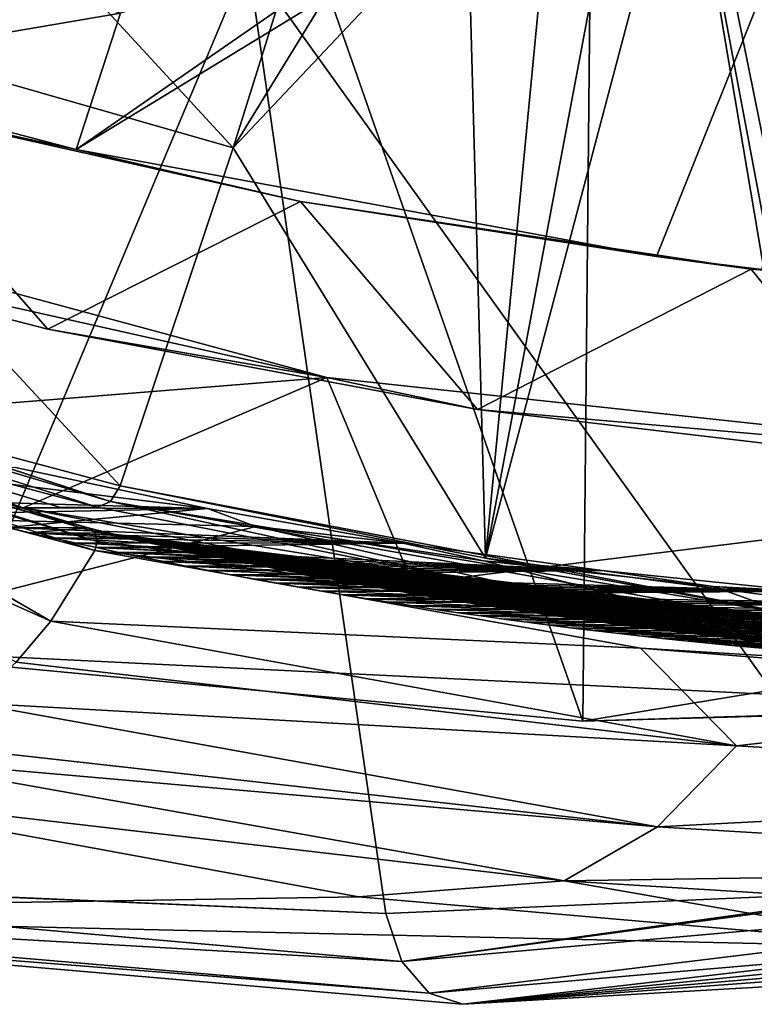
# Model space of a CAD drawing. Header units: metres. Extents: x -150 to 307, y -550 to 84.
# Tile 475 of 656: x 199 to 207, y -60 to -50. Entities that reach past the tile are written whole.
import ezdxf

# ---------------------------------------------------------------- set-up
doc = ezdxf.new("R2010")
doc.units = ezdxf.units.M
doc.layers.add('solid_26006363', color=7, linetype='CONTINUOUS')

msp = doc.modelspace()

# ---------------------------------------------------------------- linework, layer by layer
at = {"layer": 'solid_26006363'}
for points in [[(205.241486, -37.984425, 918.648743), (211.849777, -35.673874, 924.536499), (213.237823, -55.777954, 920.481384)], [(198.412628, -38.132488, 912.564453), (205.241486, -37.984425, 918.648743), (205.055618, -57.117409, 913.191284)], [(205.241486, -37.984425, 918.648743), (213.237823, -55.777954, 920.481384), (205.055618, -57.117409, 913.191284)], [(198.412628, -38.132488, 912.564453), (205.055618, -57.117409, 913.191284), (196.982224, -56.357677, 905.998169)], [(206.095871, -47.791637, 890.293091), (210.366333, -43.649803, 892.678589), (207.629211, -55.924961, 894.305298)], [(199.905502, -51.308167, 889.378479), (205.803833, -52.395271, 894.636047), (208.285156, -46.194374, 894.745544)], [(203.1315, -49.069759, 891.301758), (199.905502, -51.308167, 889.378479), (208.285156, -46.194374, 894.745544)], [(205.803833, -52.395271, 894.636047), (206.87677, -52.528194, 895.591736), (208.285156, -46.194374, 894.745544)], [(195.599243, -49.600502, 882.397705), (196.919174, -46.319511, 882.459595), (201.500259, -51.290722, 887.610657)], [(196.919174, -46.319511, 882.459595), (202.572739, -47.863182, 887.41272), (201.500259, -51.290722, 887.610657)], [(206.086868, -47.236549, 919.437012), (213.792526, -58.134861, 923.027405), (210.778534, -46.684689, 923.509277)], [(196.779678, -47.213314, 911.235229), (197.669891, -58.843464, 908.672302), (201.651749, -49.373878, 915.042419)], [(201.651749, -49.373878, 915.042419), (208.437134, -58.836784, 918.261963), (206.086868, -47.236549, 919.437012)], [(206.086868, -47.236549, 919.437012), (208.437134, -58.836784, 918.261963), (213.792526, -58.134861, 923.027405)], [(205.519577, -47.745792, 889.7995), (206.095871, -47.791637, 890.293091), (204.066391, -55.461872, 891.132263)], [(204.735229, -48.504128, 889.381897), (205.519577, -47.745792, 889.7995), (204.066391, -55.461872, 891.132263)], [(206.095871, -47.791637, 890.293091), (207.467941, -55.908939, 894.161682), (204.066391, -55.461872, 891.132263)], [(206.095871, -47.791637, 890.293091), (207.629211, -55.924961, 894.305298), (207.467941, -55.908939, 894.161682)], [(203.169174, -48.568695, 888.113831), (201.500259, -51.290722, 887.610657), (202.572739, -47.863182, 887.41272)], [(194.545624, -48.29694, 884.180176), (196.877243, -50.513607, 886.692261), (200.355789, -49.921394, 889.295898)], [(203.883469, -48.764542, 888.759949), (204.735229, -48.504128, 889.381897), (204.066391, -55.461872, 891.132263)], [(203.169174, -48.568695, 888.113831), (203.883469, -48.764542, 888.759949), (201.500259, -51.290722, 887.610657)], [(203.883469, -48.764542, 888.759949), (204.066391, -55.461872, 891.132263), (201.500259, -51.290722, 887.610657)], [(203.1315, -49.069759, 891.301758), (200.355789, -49.921394, 889.295898), (199.905502, -51.308167, 889.378479)], [(197.669891, -58.843464, 908.672302), (203.054153, -59.075226, 913.468384), (201.651749, -49.373878, 915.042419)], [(201.651749, -49.373878, 915.042419), (203.054153, -59.075226, 913.468384), (208.437134, -58.836784, 918.261963)], [(195.599243, -49.600502, 882.397705), (200.350494, -54.727314, 887.822876), (197.211197, -53.89386, 885.027832)], [(195.599243, -49.600502, 882.397705), (201.500259, -51.290722, 887.610657), (200.350494, -54.727314, 887.822876)], [(196.877243, -50.513607, 886.692261), (199.905502, -51.308167, 889.378479), (200.355789, -49.921394, 889.295898)], [(196.877243, -50.513607, 886.692261), (197.563232, -50.800228, 887.923279), (199.905502, -51.308167, 889.378479)], [(195.248383, -52.011559, 886.515869), (199.617264, -53.132774, 890.096313), (197.563232, -50.800228, 887.923279)], [(202.185455, -51.836815, 891.739441), (199.905502, -51.308167, 889.378479), (197.563232, -50.800228, 887.923279)], [(199.617264, -53.132774, 890.096313), (202.185455, -51.836815, 891.739441), (197.563232, -50.800228, 887.923279)], [(193.118988, -51.102604, 883.276917), (202.452469, -53.623993, 891.592834), (195.248383, -52.011559, 886.515869)], [(196.255737, -54.123077, 886.071716), (202.452469, -53.623993, 891.592834), (193.118988, -51.102604, 883.276917)], [(202.185455, -51.836815, 891.739441), (205.803833, -52.395271, 894.636047), (199.905502, -51.308167, 889.378479)], [(204.066391, -55.461872, 891.132263), (200.350494, -54.727314, 887.822876), (201.500259, -51.290722, 887.610657)], [(199.617264, -53.132774, 890.096313), (203.985443, -53.950588, 893.757874), (202.185455, -51.836815, 891.739441)], [(206.769043, -52.52475, 895.620239), (205.803833, -52.395271, 894.636047), (202.185455, -51.836815, 891.739441)], [(203.985443, -53.950588, 893.757874), (206.769043, -52.52475, 895.620239), (202.185455, -51.836815, 891.739441)], [(202.452469, -53.623993, 891.592834), (199.617264, -53.132774, 890.096313), (195.248383, -52.011559, 886.515869)], [(206.769043, -52.52475, 895.620239), (206.87677, -52.528194, 895.591736), (205.803833, -52.395271, 894.636047)], [(203.985443, -53.950588, 893.757874), (208.33429, -54.461964, 897.488159), (206.769043, -52.52475, 895.620239)], [(206.769043, -52.52475, 895.620239), (211.306381, -52.869682, 899.56189), (206.87677, -52.528194, 895.591736)], [(208.33429, -54.461964, 897.488159), (211.306381, -52.869682, 899.56189), (206.769043, -52.52475, 895.620239)], [(200.254684, -54.883808, 887.880066), (194.069778, -53.046505, 882.373596), (194.182343, -52.8965, 882.331299)], [(200.254684, -54.883808, 887.880066), (194.182343, -52.8965, 882.331299), (197.211197, -53.89386, 885.027832)], [(194.069778, -53.046505, 882.373596), (200.120056, -54.944443, 888.005981), (197.008148, -54.117916, 885.232666)], [(200.254684, -54.883808, 887.880066), (200.120056, -54.944443, 888.005981), (194.069778, -53.046505, 882.373596)], [(202.452469, -53.623993, 891.592834), (203.985443, -53.950588, 893.757874), (199.617264, -53.132774, 890.096313)], [(200.09169, -55.194351, 887.982849), (193.920425, -53.361336, 882.485107), (193.867294, -53.324993, 882.55957)], [(200.027771, -55.151901, 888.050537), (200.09169, -55.194351, 887.982849), (193.867294, -53.324993, 882.55957)], [(196.931778, -54.330841, 885.293945), (200.027771, -55.151901, 888.050537), (193.867294, -53.324993, 882.55957)], [(200.117935, -55.290817, 887.945007), (193.932312, -53.445915, 882.437256), (193.920425, -53.361336, 882.485107)], [(200.09169, -55.194351, 887.982849), (200.117935, -55.290817, 887.945007), (193.920425, -53.361336, 882.485107)], [(193.932312, -53.445915, 882.437256), (200.094818, -55.383236, 887.961975), (196.969421, -54.55558, 885.179199)], [(200.117935, -55.290817, 887.945007), (200.094818, -55.383236, 887.961975), (193.932312, -53.445915, 882.437256)], [(193.89476, -53.541206, 882.44043), (199.648071, -56.101604, 888.425476), (199.294525, -56.517559, 888.798218)], [(196.969421, -54.55558, 885.179199), (199.648071, -56.101604, 888.425476), (193.89476, -53.541206, 882.44043)], [(196.255737, -54.123077, 886.071716), (199.366241, -54.949371, 888.843079), (202.452469, -53.623993, 891.592834)], [(199.366241, -54.949371, 888.843079), (203.324249, -55.717461, 892.369568), (202.452469, -53.623993, 891.592834)], [(202.452469, -53.623993, 891.592834), (211.943451, -54.649792, 900.049011), (203.985443, -53.950588, 893.757874)], [(203.324249, -55.717461, 892.369568), (211.943451, -54.649792, 900.049011), (202.452469, -53.623993, 891.592834)], [(200.254684, -54.883808, 887.880066), (197.211197, -53.89386, 885.027832), (200.350494, -54.727314, 887.822876)], [(211.943451, -54.649792, 900.049011), (208.33429, -54.461964, 897.488159), (203.985443, -53.950588, 893.757874)], [(197.008148, -54.117916, 885.232666), (199.366241, -54.949371, 888.843079), (196.255737, -54.123077, 886.071716)], [(197.008148, -54.117916, 885.232666), (199.746674, -54.946697, 888.419067), (199.366241, -54.949371, 888.843079)], [(197.008148, -54.117916, 885.232666), (200.120056, -54.944443, 888.005981), (199.746674, -54.946697, 888.419067)], [(196.090866, -54.32431, 886.192993), (199.288025, -54.53838, 889.041565), (201.240189, -54.957973, 890.780884)], [(199.208298, -55.150677, 888.97052), (196.090866, -54.32431, 886.192993), (201.240189, -54.957973, 890.780884)], [(199.208298, -55.150677, 888.97052), (200.027771, -55.151901, 888.050537), (196.931778, -54.330841, 885.293945)], [(191.738373, -54.68996, 899.939575), (201.240189, -54.957973, 890.780884), (199.288025, -54.53838, 889.041565)], [(196.969421, -54.55558, 885.179199), (200.094818, -55.383236, 887.961975), (199.648071, -56.101604, 888.425476)], [(191.738373, -54.68996, 899.939575), (192.942169, -54.92894, 901.016357), (201.240189, -54.957973, 890.780884)], [(207.364349, -56.064846, 894.211365), (200.254684, -54.883808, 887.880066), (200.350494, -54.727314, 887.822876)], [(204.066391, -55.461872, 891.132263), (207.364349, -56.064846, 894.211365), (200.350494, -54.727314, 887.822876)], [(203.324249, -55.717461, 892.369568), (207.066223, -56.187222, 895.703552), (211.943451, -54.649792, 900.049011)], [(197.339905, -55.035034, 896.644836), (201.240189, -54.957973, 890.780884), (192.942169, -54.92894, 901.016357)], [(199.746674, -54.946697, 888.419067), (200.120056, -54.944443, 888.005981), (199.366241, -54.949371, 888.843079)], [(204.019516, -55.708241, 891.475464), (199.366241, -54.949371, 888.843079), (200.120056, -54.944443, 888.005981)], [(200.254684, -54.883808, 887.880066), (204.019516, -55.708241, 891.475464), (200.120056, -54.944443, 888.005981)], [(200.254684, -54.883808, 887.880066), (207.251617, -56.128437, 894.353027), (204.019516, -55.708241, 891.475464)], [(207.364349, -56.064846, 894.211365), (207.251617, -56.128437, 894.353027), (200.254684, -54.883808, 887.880066)], [(201.731049, -55.140343, 892.291748), (197.339905, -55.035034, 896.644836), (196.982224, -56.357677, 905.998169)], [(201.731049, -55.140343, 892.291748), (201.240189, -54.957973, 890.780884), (197.339905, -55.035034, 896.644836)], [(199.208298, -55.150677, 888.97052), (201.240189, -54.957973, 890.780884), (203.226608, -55.307674, 892.55072)], [(204.019516, -55.708241, 891.475464), (203.324249, -55.717461, 892.369568), (199.366241, -54.949371, 888.843079)], [(201.731049, -55.140343, 892.291748), (203.226608, -55.307674, 892.55072), (201.240189, -54.957973, 890.780884)], [(209.821304, -56.985622, 899.499878), (201.731049, -55.140343, 892.291748), (196.982224, -56.357677, 905.998169)], [(204.047195, -55.489372, 894.241943), (203.226608, -55.307674, 892.55072), (201.731049, -55.140343, 892.291748)], [(204.047195, -55.489372, 894.241943), (201.731049, -55.140343, 892.291748), (209.821304, -56.985622, 899.499878)], [(199.433868, -55.202961, 889.171509), (200.027771, -55.151901, 888.050537), (199.208298, -55.150677, 888.97052)], [(199.433868, -55.202961, 889.171509), (199.208298, -55.150677, 888.97052), (203.226608, -55.307674, 892.55072)], [(199.433868, -55.202961, 889.171509), (200.247208, -55.208008, 888.245605), (200.027771, -55.151901, 888.050537)], [(199.433868, -55.202961, 889.171509), (200.467865, -55.258144, 888.441956), (200.247208, -55.208008, 888.245605)], [(199.659805, -55.254295, 889.372803), (200.467865, -55.258144, 888.441956), (199.433868, -55.202961, 889.171509)], [(199.659805, -55.254295, 889.372803), (199.433868, -55.202961, 889.171509), (203.226608, -55.307674, 892.55072)], [(200.247208, -55.208008, 888.245605), (200.09169, -55.194351, 887.982849), (200.027771, -55.151901, 888.050537)], [(211.783798, -56.648407, 898.388), (200.117935, -55.290817, 887.945007), (200.09169, -55.194351, 887.982849)], [(211.494675, -56.60957, 898.251404), (211.721146, -56.615089, 898.452942), (200.09169, -55.194351, 887.982849)], [(211.783798, -56.648407, 898.388), (200.09169, -55.194351, 887.982849), (211.721146, -56.615089, 898.452942)], [(211.268616, -56.603222, 898.050232), (211.494675, -56.60957, 898.251404), (200.09169, -55.194351, 887.982849)], [(211.042969, -56.596043, 897.849426), (211.268616, -56.603222, 898.050232), (200.09169, -55.194351, 887.982849)], [(210.793839, -56.587139, 897.627747), (211.042969, -56.596043, 897.849426), (200.09169, -55.194351, 887.982849)], [(210.545288, -56.577229, 897.406555), (210.793839, -56.587139, 897.627747), (200.09169, -55.194351, 887.982849)], [(210.297318, -56.566311, 897.185913), (210.545288, -56.577229, 897.406555), (200.09169, -55.194351, 887.982849)], [(210.049973, -56.554398, 896.96582), (210.297318, -56.566311, 897.185913), (200.09169, -55.194351, 887.982849)], [(209.803284, -56.541489, 896.746338), (210.049973, -56.554398, 896.96582), (200.09169, -55.194351, 887.982849)], [(209.557281, -56.527588, 896.527466), (209.803284, -56.541489, 896.746338), (200.09169, -55.194351, 887.982849)], [(209.311981, -56.512707, 896.309204), (209.557281, -56.527588, 896.527466), (200.09169, -55.194351, 887.982849)], [(209.067413, -56.496849, 896.091614), (209.311981, -56.512707, 896.309204), (200.09169, -55.194351, 887.982849)], [(208.823608, -56.480022, 895.874756), (209.067413, -56.496849, 896.091614), (200.09169, -55.194351, 887.982849)], [(208.580582, -56.462231, 895.658508), (208.823608, -56.480022, 895.874756), (200.09169, -55.194351, 887.982849)], [(208.338379, -56.443489, 895.443054), (208.580582, -56.462231, 895.658508), (200.09169, -55.194351, 887.982849)], [(208.097015, -56.423801, 895.228333), (208.338379, -56.443489, 895.443054), (200.09169, -55.194351, 887.982849)], [(207.856293, -56.40316, 895.014221), (208.097015, -56.423801, 895.228333), (200.09169, -55.194351, 887.982849)], [(207.61615, -56.381561, 894.800598), (207.856293, -56.40316, 895.014221), (200.09169, -55.194351, 887.982849)], [(207.376572, -56.359005, 894.587463), (207.61615, -56.381561, 894.800598), (200.09169, -55.194351, 887.982849)], [(207.137589, -56.335503, 894.374878), (207.376572, -56.359005, 894.587463), (200.09169, -55.194351, 887.982849)], [(206.89917, -56.31105, 894.162781), (207.137589, -56.335503, 894.374878), (200.09169, -55.194351, 887.982849)], [(206.661331, -56.285656, 893.951233), (206.89917, -56.31105, 894.162781), (200.09169, -55.194351, 887.982849)], [(206.424088, -56.259323, 893.740173), (206.661331, -56.285656, 893.951233), (200.09169, -55.194351, 887.982849)], [(206.187424, -56.232052, 893.529663), (206.424088, -56.259323, 893.740173), (200.09169, -55.194351, 887.982849)], [(205.951355, -56.203854, 893.319702), (206.187424, -56.232052, 893.529663), (200.09169, -55.194351, 887.982849)], [(205.715881, -56.174725, 893.110229), (205.951355, -56.203854, 893.319702), (200.09169, -55.194351, 887.982849)], [(205.480988, -56.144672, 892.901306), (205.715881, -56.174725, 893.110229), (200.09169, -55.194351, 887.982849)], [(205.246689, -56.113701, 892.692932), (205.480988, -56.144672, 892.901306), (200.09169, -55.194351, 887.982849)], [(205.013, -56.08181, 892.485046), (205.246689, -56.113701, 892.692932), (200.09169, -55.194351, 887.982849)], [(204.779907, -56.049011, 892.27771), (205.013, -56.08181, 892.485046), (200.09169, -55.194351, 887.982849)], [(204.547409, -56.015301, 892.070923), (204.779907, -56.049011, 892.27771), (200.09169, -55.194351, 887.982849)], [(204.315521, -55.980686, 891.864685), (204.547409, -56.015301, 892.070923), (200.09169, -55.194351, 887.982849)], [(204.084244, -55.945175, 891.658936), (204.315521, -55.980686, 891.864685), (200.09169, -55.194351, 887.982849)], [(203.853561, -55.908768, 891.453796), (204.084244, -55.945175, 891.658936), (200.09169, -55.194351, 887.982849)], [(203.623505, -55.871468, 891.249146), (203.853561, -55.908768, 891.453796), (200.09169, -55.194351, 887.982849)], [(203.394058, -55.833279, 891.045044), (203.623505, -55.871468, 891.249146), (200.09169, -55.194351, 887.982849)], [(203.165222, -55.794212, 890.841492), (203.394058, -55.833279, 891.045044), (200.09169, -55.194351, 887.982849)], [(202.936996, -55.754265, 890.638489), (203.165222, -55.794212, 890.841492), (200.09169, -55.194351, 887.982849)], [(202.709396, -55.71344, 890.436035), (202.936996, -55.754265, 890.638489), (200.09169, -55.194351, 887.982849)], [(202.482422, -55.671749, 890.234131), (202.709396, -55.71344, 890.436035), (200.09169, -55.194351, 887.982849)], [(202.256058, -55.629196, 890.032776), (202.482422, -55.671749, 890.234131), (200.09169, -55.194351, 887.982849)], [(202.030319, -55.585777, 889.83197), (202.256058, -55.629196, 890.032776), (200.09169, -55.194351, 887.982849)], [(201.805222, -55.541508, 889.631714), (202.030319, -55.585777, 889.83197), (200.09169, -55.194351, 887.982849)], [(201.58075, -55.496384, 889.432068), (201.805222, -55.541508, 889.631714), (200.09169, -55.194351, 887.982849)], [(201.356903, -55.450413, 889.23291), (201.58075, -55.496384, 889.432068), (200.09169, -55.194351, 887.982849)], [(201.133682, -55.403599, 889.034363), (201.356903, -55.450413, 889.23291), (200.09169, -55.194351, 887.982849)], [(200.911102, -55.355946, 888.836304), (201.133682, -55.403599, 889.034363), (200.09169, -55.194351, 887.982849)], [(200.689163, -55.307461, 888.638855), (200.911102, -55.355946, 888.836304), (200.09169, -55.194351, 887.982849)], [(200.467865, -55.258144, 888.441956), (200.689163, -55.307461, 888.638855), (200.09169, -55.194351, 887.982849)], [(200.247208, -55.208008, 888.245605), (200.467865, -55.258144, 888.441956), (200.09169, -55.194351, 887.982849)], [(199.659805, -55.254295, 889.372803), (200.689163, -55.307461, 888.638855), (200.467865, -55.258144, 888.441956)], [(199.886108, -55.30468, 889.574402), (200.689163, -55.307461, 888.638855), (199.659805, -55.254295, 889.372803)], [(199.886108, -55.30468, 889.574402), (199.659805, -55.254295, 889.372803), (203.226608, -55.307674, 892.55072)], [(199.886108, -55.30468, 889.574402), (200.911102, -55.355946, 888.836304), (200.689163, -55.307461, 888.638855)], [(200.112762, -55.354115, 889.776367), (200.911102, -55.355946, 888.836304), (199.886108, -55.30468, 889.574402)], [(200.112762, -55.354115, 889.776367), (199.886108, -55.30468, 889.574402), (203.226608, -55.307674, 892.55072)], [(211.820999, -56.747829, 898.355225), (200.094818, -55.383236, 887.961975), (200.117935, -55.290817, 887.945007)], [(200.112762, -55.354115, 889.776367), (203.226608, -55.307674, 892.55072), (205.248001, -55.588093, 894.351685)], [(211.783798, -56.648407, 898.388), (211.820999, -56.747829, 898.355225), (200.117935, -55.290817, 887.945007)], [(204.047195, -55.489372, 894.241943), (205.248001, -55.588093, 894.351685), (203.226608, -55.307674, 892.55072)], [(200.094818, -55.383236, 887.961975), (205.64299, -56.377487, 892.892822), (199.648071, -56.101604, 888.425476)], [(211.820999, -56.747829, 898.355225), (205.64299, -56.377487, 892.892822), (200.094818, -55.383236, 887.961975)], [(200.112762, -55.354115, 889.776367), (201.133682, -55.403599, 889.034363), (200.911102, -55.355946, 888.836304)], [(200.339783, -55.402599, 889.978638), (201.133682, -55.403599, 889.034363), (200.112762, -55.354115, 889.776367)], [(200.339783, -55.402599, 889.978638), (200.112762, -55.354115, 889.776367), (205.248001, -55.588093, 894.351685)], [(200.339783, -55.402599, 889.978638), (201.356903, -55.450413, 889.23291), (201.133682, -55.403599, 889.034363)], [(200.567154, -55.450134, 890.181213), (201.356903, -55.450413, 889.23291), (200.339783, -55.402599, 889.978638)], [(200.567154, -55.450134, 890.181213), (200.339783, -55.402599, 889.978638), (205.248001, -55.588093, 894.351685)], [(200.567154, -55.450134, 890.181213), (201.58075, -55.496384, 889.432068), (201.356903, -55.450413, 889.23291)], [(200.794891, -55.496719, 890.384155), (201.58075, -55.496384, 889.432068), (200.567154, -55.450134, 890.181213)], [(200.794891, -55.496719, 890.384155), (200.567154, -55.450134, 890.181213), (205.248001, -55.588093, 894.351685)], [(200.794891, -55.496719, 890.384155), (201.805222, -55.541508, 889.631714), (201.58075, -55.496384, 889.432068)], [(201.022995, -55.542351, 890.587341), (201.805222, -55.541508, 889.631714), (200.794891, -55.496719, 890.384155)], [(201.022995, -55.542351, 890.587341), (200.794891, -55.496719, 890.384155), (205.248001, -55.588093, 894.351685)], [(201.022995, -55.542351, 890.587341), (202.030319, -55.585777, 889.83197), (201.805222, -55.541508, 889.631714)], [(201.25145, -55.587036, 890.790894), (202.030319, -55.585777, 889.83197), (201.022995, -55.542351, 890.587341)], [(201.25145, -55.587036, 890.790894), (201.022995, -55.542351, 890.587341), (205.248001, -55.588093, 894.351685)], [(206.386368, -55.74889, 896.232788), (205.248001, -55.588093, 894.351685), (204.047195, -55.489372, 894.241943)], [(206.386368, -55.74889, 896.232788), (204.047195, -55.489372, 894.241943), (209.821304, -56.985622, 899.499878)], [(204.066391, -55.461872, 891.132263), (207.467941, -55.908939, 894.161682), (207.364349, -56.064846, 894.211365)], [(201.25145, -55.587036, 890.790894), (202.256058, -55.629196, 890.032776), (202.030319, -55.585777, 889.83197)], [(201.48027, -55.630768, 890.994751), (202.256058, -55.629196, 890.032776), (201.25145, -55.587036, 890.790894)], [(201.48027, -55.630768, 890.994751), (201.25145, -55.587036, 890.790894), (205.248001, -55.588093, 894.351685)], [(201.48027, -55.630768, 890.994751), (205.248001, -55.588093, 894.351685), (207.302277, -55.797401, 896.182007)], [(201.48027, -55.630768, 890.994751), (202.482422, -55.671749, 890.234131), (202.256058, -55.629196, 890.032776)], [(201.709442, -55.673553, 891.198975), (202.482422, -55.671749, 890.234131), (201.48027, -55.630768, 890.994751)], [(201.709442, -55.673553, 891.198975), (201.48027, -55.630768, 890.994751), (207.302277, -55.797401, 896.182007)], [(206.386368, -55.74889, 896.232788), (207.302277, -55.797401, 896.182007), (205.248001, -55.588093, 894.351685)], [(201.709442, -55.673553, 891.198975), (202.709396, -55.71344, 890.436035), (202.482422, -55.671749, 890.234131)], [(201.93898, -55.715385, 891.403442), (202.709396, -55.71344, 890.436035), (201.709442, -55.673553, 891.198975)], [(201.93898, -55.715385, 891.403442), (201.709442, -55.673553, 891.198975), (207.302277, -55.797401, 896.182007)], [(201.93898, -55.715385, 891.403442), (202.936996, -55.754265, 890.638489), (202.709396, -55.71344, 890.436035)], [(202.168869, -55.756268, 891.608276), (202.936996, -55.754265, 890.638489), (201.93898, -55.715385, 891.403442)], [(202.168869, -55.756268, 891.608276), (201.93898, -55.715385, 891.403442), (207.302277, -55.797401, 896.182007)], [(204.019516, -55.708241, 891.475464), (207.251617, -56.128437, 894.353027), (203.324249, -55.717461, 892.369568)], [(207.746643, -56.176224, 894.793823), (207.066223, -56.187222, 895.703552), (203.324249, -55.717461, 892.369568)], [(207.251617, -56.128437, 894.353027), (207.746643, -56.176224, 894.793823), (203.324249, -55.717461, 892.369568)], [(208.747208, -55.917313, 898.264648), (207.302277, -55.797401, 896.182007), (206.386368, -55.74889, 896.232788)], [(208.747208, -55.917313, 898.264648), (206.386368, -55.74889, 896.232788), (209.821304, -56.985622, 899.499878)], [(202.168869, -55.756268, 891.608276), (203.165222, -55.794212, 890.841492), (202.936996, -55.754265, 890.638489)], [(202.399139, -55.796204, 891.813477), (203.165222, -55.794212, 890.841492), (202.168869, -55.756268, 891.608276)], [(202.399139, -55.796204, 891.813477), (202.168869, -55.756268, 891.608276), (207.302277, -55.797401, 896.182007)], [(202.399139, -55.796204, 891.813477), (203.394058, -55.833279, 891.045044), (203.165222, -55.794212, 890.841492)], [(202.629745, -55.835186, 892.018921), (203.394058, -55.833279, 891.045044), (202.399139, -55.796204, 891.813477)], [(202.629745, -55.835186, 892.018921), (202.399139, -55.796204, 891.813477), (207.302277, -55.797401, 896.182007)], [(202.629745, -55.835186, 892.018921), (207.302277, -55.797401, 896.182007), (209.387405, -55.933773, 898.039795)], [(202.629745, -55.835186, 892.018921), (203.623505, -55.871468, 891.249146), (203.394058, -55.833279, 891.045044)], [(202.860733, -55.873219, 892.224731), (203.623505, -55.871468, 891.249146), (202.629745, -55.835186, 892.018921)], [(202.860733, -55.873219, 892.224731), (202.629745, -55.835186, 892.018921), (209.387405, -55.933773, 898.039795)], [(218.025696, -56.721878, 906.809753), (205.055618, -57.117409, 913.191284), (213.237823, -55.777954, 920.481384)], [(202.860733, -55.873219, 892.224731), (203.853561, -55.908768, 891.453796), (203.623505, -55.871468, 891.249146)], [(203.092072, -55.910301, 892.430847), (203.853561, -55.908768, 891.453796), (202.860733, -55.873219, 892.224731)], [(203.092072, -55.910301, 892.430847), (202.860733, -55.873219, 892.224731), (209.387405, -55.933773, 898.039795)], [(203.092072, -55.910301, 892.430847), (204.084244, -55.945175, 891.658936), (203.853561, -55.908768, 891.453796)], [(203.323761, -55.946434, 892.637268), (204.084244, -55.945175, 891.658936), (203.092072, -55.910301, 892.430847)], [(203.323761, -55.946434, 892.637268), (203.092072, -55.910301, 892.430847), (209.387405, -55.933773, 898.039795)], [(203.323761, -55.946434, 892.637268), (209.387405, -55.933773, 898.039795), (211.504074, -55.997818, 899.925659)], [(203.323761, -55.946434, 892.637268), (204.315521, -55.980686, 891.864685), (204.084244, -55.945175, 891.658936)], [(203.555817, -55.981617, 892.843994), (204.315521, -55.980686, 891.864685), (203.323761, -55.946434, 892.637268)], [(203.555817, -55.981617, 892.843994), (203.323761, -55.946434, 892.637268), (211.504074, -55.997818, 899.925659)], [(203.555817, -55.981617, 892.843994), (204.547409, -56.015301, 892.070923), (204.315521, -55.980686, 891.864685)], [(203.788239, -56.01585, 893.051086), (204.547409, -56.015301, 892.070923), (203.555817, -55.981617, 892.843994)], [(203.555817, -55.981617, 892.843994), (211.504074, -55.997818, 899.925659), (212.40004, -56.002773, 900.723938)], [(203.788239, -56.01585, 893.051086), (203.555817, -55.981617, 892.843994), (212.40004, -56.002773, 900.723938)], [(221.04007, -56.024166, 908.421936), (203.788239, -56.01585, 893.051086), (212.40004, -56.002773, 900.723938)], [(203.788239, -56.01585, 893.051086), (204.779907, -56.049011, 892.27771), (204.547409, -56.015301, 892.070923)], [(204.021011, -56.049133, 893.258484), (204.779907, -56.049011, 892.27771), (203.788239, -56.01585, 893.051086)], [(221.04007, -56.024166, 908.421936), (204.021011, -56.049133, 893.258484), (203.788239, -56.01585, 893.051086)], [(221.04007, -56.024166, 908.421936), (220.812271, -56.055462, 908.218994), (204.021011, -56.049133, 893.258484)], [(204.021011, -56.049133, 893.258484), (205.013, -56.08181, 892.485046), (204.779907, -56.049011, 892.27771)], [(204.25415, -56.081463, 893.466187), (205.013, -56.08181, 892.485046), (204.021011, -56.049133, 893.258484)], [(220.812271, -56.055462, 908.218994), (204.25415, -56.081463, 893.466187), (204.021011, -56.049133, 893.258484)], [(199.294525, -56.517559, 888.798218), (199.648071, -56.101604, 888.425476), (206.619858, -57.367954, 894.720032)], [(205.64299, -56.377487, 892.892822), (206.619858, -57.367954, 894.720032), (199.648071, -56.101604, 888.425476)], [(220.812271, -56.055462, 908.218994), (220.58432, -56.085854, 908.015869), (204.25415, -56.081463, 893.466187)], [(204.25415, -56.081463, 893.466187), (205.246689, -56.113701, 892.692932), (205.013, -56.08181, 892.485046)], [(204.487656, -56.112846, 893.674255), (205.246689, -56.113701, 892.692932), (204.25415, -56.081463, 893.466187)], [(220.58432, -56.085854, 908.015869), (204.487656, -56.112846, 893.674255), (204.25415, -56.081463, 893.466187)], [(220.58432, -56.085854, 908.015869), (220.356155, -56.115345, 907.812561), (204.487656, -56.112846, 893.674255)], [(204.487656, -56.112846, 893.674255), (205.480988, -56.144672, 892.901306), (205.246689, -56.113701, 892.692932)], [(204.721512, -56.143276, 893.882629), (205.480988, -56.144672, 892.901306), (204.487656, -56.112846, 893.674255)], [(220.356155, -56.115345, 907.812561), (204.721512, -56.143276, 893.882629), (204.487656, -56.112846, 893.674255)], [(220.356155, -56.115345, 907.812561), (220.127716, -56.143944, 907.60907), (204.721512, -56.143276, 893.882629)], [(204.721512, -56.143276, 893.882629), (205.715881, -56.174725, 893.110229), (205.480988, -56.144672, 892.901306)], [(204.955719, -56.17276, 894.091309), (205.715881, -56.174725, 893.110229), (204.721512, -56.143276, 893.882629)], [(219.898972, -56.17165, 907.405212), (204.955719, -56.17276, 894.091309), (204.721512, -56.143276, 893.882629)], [(220.127716, -56.143944, 907.60907), (219.898972, -56.17165, 907.405212), (204.721512, -56.143276, 893.882629)], [(219.898972, -56.17165, 907.405212), (219.669846, -56.198475, 907.201111), (204.955719, -56.17276, 894.091309)], [(204.955719, -56.17276, 894.091309), (205.951355, -56.203854, 893.319702), (205.715881, -56.174725, 893.110229)], [(205.190308, -56.20129, 894.300293), (205.951355, -56.203854, 893.319702), (204.955719, -56.17276, 894.091309)], [(219.669846, -56.198475, 907.201111), (205.190308, -56.20129, 894.300293), (204.955719, -56.17276, 894.091309)], [(219.669846, -56.198475, 907.201111), (219.440308, -56.224422, 906.996582), (205.190308, -56.20129, 894.300293)], [(205.190308, -56.20129, 894.300293), (206.187424, -56.232052, 893.529663), (205.951355, -56.203854, 893.319702)], [(205.425247, -56.228874, 894.509644), (206.187424, -56.232052, 893.529663), (205.190308, -56.20129, 894.300293)], [(219.440308, -56.224422, 906.996582), (205.425247, -56.228874, 894.509644), (205.190308, -56.20129, 894.300293)], [(219.440308, -56.224422, 906.996582), (219.210312, -56.249496, 906.791687), (205.425247, -56.228874, 894.509644)], [(205.425247, -56.228874, 894.509644), (206.424088, -56.259323, 893.740173), (206.187424, -56.232052, 893.529663)], [(205.660538, -56.255505, 894.719238), (206.424088, -56.259323, 893.740173), (205.425247, -56.228874, 894.509644)], [(219.210312, -56.249496, 906.791687), (205.660538, -56.255505, 894.719238), (205.425247, -56.228874, 894.509644)], [(219.210312, -56.249496, 906.791687), (218.979797, -56.273701, 906.586304), (205.660538, -56.255505, 894.719238)], [(205.660538, -56.255505, 894.719238), (206.661331, -56.285656, 893.951233), (206.424088, -56.259323, 893.740173)], [(205.896194, -56.281185, 894.929199), (206.661331, -56.285656, 893.951233), (205.660538, -56.255505, 894.719238)], [(218.979797, -56.273701, 906.586304), (205.896194, -56.281185, 894.929199), (205.660538, -56.255505, 894.719238)], [(218.979797, -56.273701, 906.586304), (218.748703, -56.297047, 906.380371), (205.896194, -56.281185, 894.929199)], [(205.896194, -56.281185, 894.929199), (206.89917, -56.31105, 894.162781), (206.661331, -56.285656, 893.951233)], [(206.132217, -56.305916, 895.139526), (206.89917, -56.31105, 894.162781), (205.896194, -56.281185, 894.929199)], [(218.748703, -56.297047, 906.380371), (206.132217, -56.305916, 895.139526), (205.896194, -56.281185, 894.929199)], [(218.748703, -56.297047, 906.380371), (218.516983, -56.319538, 906.17395), (206.132217, -56.305916, 895.139526)], [(206.132217, -56.305916, 895.139526), (207.137589, -56.335503, 894.374878), (206.89917, -56.31105, 894.162781)], [(206.368591, -56.329697, 895.350098), (207.137589, -56.335503, 894.374878), (206.132217, -56.305916, 895.139526)], [(218.516983, -56.319538, 906.17395), (206.368591, -56.329697, 895.350098), (206.132217, -56.305916, 895.139526)], [(218.516983, -56.319538, 906.17395), (218.284607, -56.341179, 905.966919), (206.368591, -56.329697, 895.350098)], [(206.368591, -56.329697, 895.350098), (207.376572, -56.359005, 894.587463), (207.137589, -56.335503, 894.374878)], [(206.605331, -56.352528, 895.561035), (207.376572, -56.359005, 894.587463), (206.368591, -56.329697, 895.350098)], [(218.284607, -56.341179, 905.966919), (206.605331, -56.352528, 895.561035), (206.368591, -56.329697, 895.350098)], [(218.284607, -56.341179, 905.966919), (218.051514, -56.361973, 905.759216), (206.605331, -56.352528, 895.561035)], [(209.821304, -56.985622, 899.499878), (196.982224, -56.357677, 905.998169), (205.055618, -57.117409, 913.191284)], [(205.64299, -56.377487, 892.892822), (211.344193, -56.832104, 897.972229), (206.619858, -57.367954, 894.720032)], [(211.820999, -56.747829, 898.355225), (211.344193, -56.832104, 897.972229), (205.64299, -56.377487, 892.892822)], [(206.605331, -56.352528, 895.561035), (207.61615, -56.381561, 894.800598), (207.376572, -56.359005, 894.587463)], [(206.842422, -56.374409, 895.772278), (207.61615, -56.381561, 894.800598), (206.605331, -56.352528, 895.561035)], [(218.051514, -56.361973, 905.759216), (206.842422, -56.374409, 895.772278), (206.605331, -56.352528, 895.561035)], [(199.294525, -56.517559, 888.798218), (206.619858, -57.367954, 894.720032), (198.828583, -56.933231, 889.2948)], [(218.025696, -56.721878, 906.809753), (209.821304, -56.985622, 899.499878), (205.055618, -57.117409, 913.191284)], [(211.344193, -56.832104, 897.972229), (213.657562, -57.785931, 901.081787), (206.619858, -57.367954, 894.720032)], [(198.186646, -57.339634, 889.985657), (198.828583, -56.933231, 889.2948), (205.816376, -58.192493, 895.571045)], [(206.619858, -57.367954, 894.720032), (205.816376, -58.192493, 895.571045), (198.828583, -56.933231, 889.2948)], [(198.186646, -57.339634, 889.985657), (205.816376, -58.192493, 895.571045), (197.854614, -57.494167, 890.345398)], [(206.619858, -57.367954, 894.720032), (213.657562, -57.785931, 901.081787), (205.816376, -58.192493, 895.571045)], [(196.784378, -57.802509, 891.513367), (197.854614, -57.494167, 890.345398), (204.866608, -58.740784, 896.596436)], [(205.816376, -58.192493, 895.571045), (204.866608, -58.740784, 896.596436), (197.854614, -57.494167, 890.345398)], [(193.016617, -59.061905, 902.948608), (196.784378, -57.802509, 891.513367), (202.776688, -58.904732, 896.852356)], [(202.776688, -58.904732, 896.852356), (196.784378, -57.802509, 891.513367), (204.866608, -58.740784, 896.596436)], [(213.657562, -57.785931, 901.081787), (212.903366, -58.621059, 901.923828), (205.816376, -58.192493, 895.571045)], [(203.215759, -59.562023, 913.286987), (213.792526, -58.134861, 923.027405), (208.437134, -58.836784, 918.261963)], [(203.215759, -59.562023, 913.286987), (213.988449, -58.605473, 922.898682), (213.792526, -58.134861, 923.027405)], [(205.816376, -58.192493, 895.571045), (212.903366, -58.621059, 901.923828), (204.866608, -58.740784, 896.596436)], [(192.397827, -58.610176, 903.666931), (203.215759, -59.562023, 913.286987), (203.054153, -59.075226, 913.468384)], [(197.669891, -58.843464, 908.672302), (192.397827, -58.610176, 903.666931), (203.054153, -59.075226, 913.468384)], [(192.670029, -58.950066, 903.327209), (203.215759, -59.562023, 913.286987), (192.397827, -58.610176, 903.666931)], [(203.215759, -59.562023, 913.286987), (203.494202, -59.884956, 912.974365), (213.988449, -58.605473, 922.898682)], [(203.494202, -59.884956, 912.974365), (214.310638, -58.948147, 922.603027), (213.988449, -58.605473, 922.898682)], [(212.903366, -58.621059, 901.923828), (211.995956, -59.182087, 902.938354), (204.866608, -58.740784, 896.596436)], [(208.761566, -59.423668, 902.184631), (202.776688, -58.904732, 896.852356), (204.866608, -58.740784, 896.596436)], [(203.837112, -59.996643, 912.589355), (214.746033, -59.368206, 907.516602), (220.73793, -58.739922, 912.855164)], [(214.664764, -59.060265, 922.226501), (203.837112, -59.996643, 912.589355), (220.73793, -58.739922, 912.855164)], [(208.761566, -59.423668, 902.184631), (204.866608, -58.740784, 896.596436), (211.995956, -59.182087, 902.938354)], [(203.215759, -59.562023, 913.286987), (208.437134, -58.836784, 918.261963), (203.054153, -59.075226, 913.468384)], [(192.670029, -58.950066, 903.327209), (193.016617, -59.061905, 902.948608), (203.494202, -59.884956, 912.974365)], [(192.670029, -58.950066, 903.327209), (203.494202, -59.884956, 912.974365), (203.215759, -59.562023, 913.286987)], [(193.016617, -59.061905, 902.948608), (202.776688, -58.904732, 896.852356), (208.761566, -59.423668, 902.184631)], [(203.494202, -59.884956, 912.974365), (203.837112, -59.996643, 912.589355), (214.310638, -58.948147, 922.603027)], [(214.310638, -58.948147, 922.603027), (203.837112, -59.996643, 912.589355), (214.664764, -59.060265, 922.226501)], [(203.837112, -59.996643, 912.589355), (193.016617, -59.061905, 902.948608), (208.761566, -59.423668, 902.184631)], [(203.494202, -59.884956, 912.974365), (193.016617, -59.061905, 902.948608), (203.837112, -59.996643, 912.589355)], [(203.837112, -59.996643, 912.589355), (208.761566, -59.423668, 902.184631), (214.746033, -59.368206, 907.516602)]]:
    msp.add_3dface(points, dxfattribs=at)

doc.saveas('drawing.dxf')
